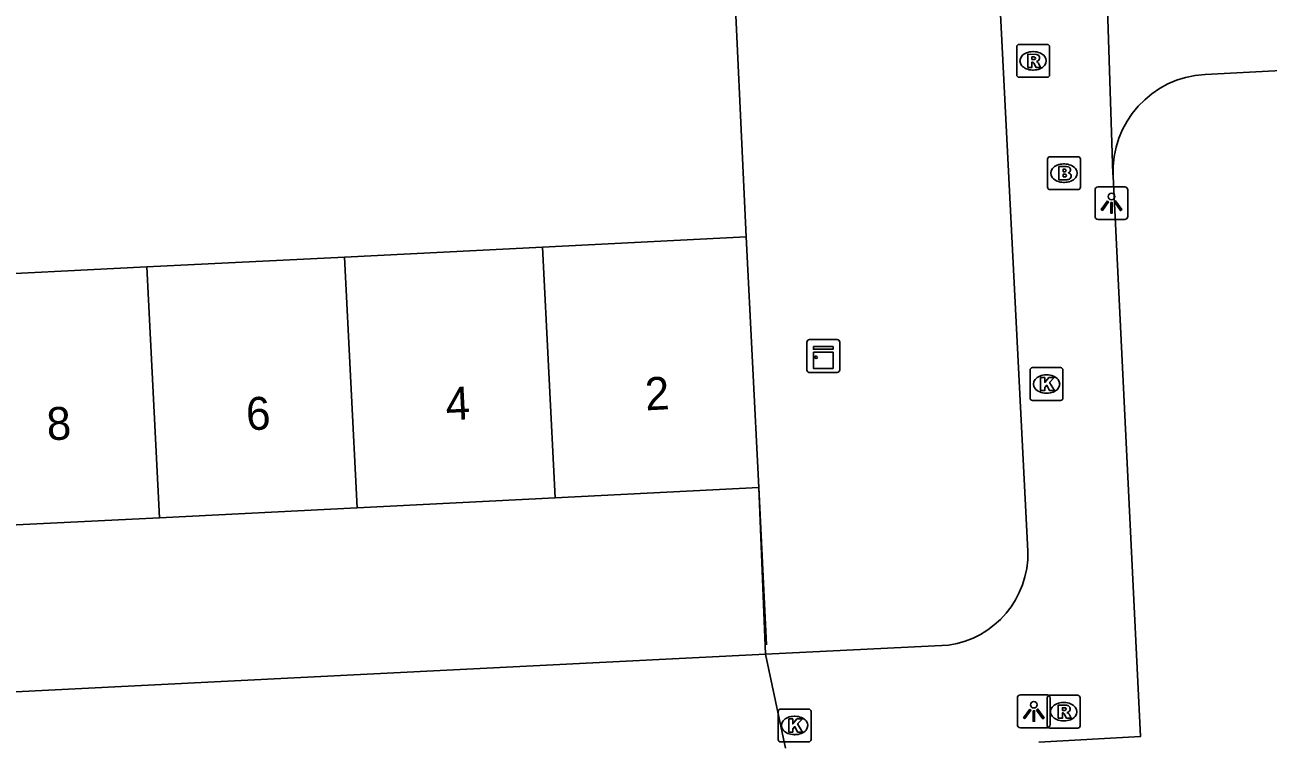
# Model space of a CAD drawing. Extents: x 161084 to 161928, y 385355 to 386522.
# Drawn here: x 161529.89 to 161567.76, y 385619.16 to 385641 of the extents above; entities that cross this region are included whole.
import ezdxf

# ---------------------------------------------------------------- set-up
doc = ezdxf.new("R2010")
doc.units = 0
for name, color, linetype in [('IMGEO_Brandkraan', 7, 'Continuous'), ('IMGEO_Groenvoorziening', 7, 'Continuous'), ('IMGEO_Hek', 7, 'Continuous'), ('IMGEO_Kast', 7, 'Continuous'), ('IMGEO_Kolk', 7, 'Continuous'), ('IMGEO_Lichtpunt', 7, 'Continuous'), ('IMGEO_Pand', 7, 'Continuous'), ('IMGEO_Pand_nummerreeks', 7, 'Continuous'), ('IMGEO_Rioolput', 7, 'Continuous'), ('IMGEO_Voetpad_open', 7, 'Continuous')]:
    doc.layers.add(name, color=color, linetype=linetype)

msp = doc.modelspace()

# ---------------------------------------------------------------- linework, layer by layer
at = {"layer": 'IMGEO_Brandkraan'}
for p, q in [((161561.039, 385636.057), (161561.039, 385636.909)), ((161561.114, 385636.983), (161561.966, 385636.983)), ((161561.527, 385636.763), (161561.552, 385636.763)), ((161562.04, 385636.909), (161562.04, 385636.057)), ((161561.966, 385635.983), (161561.114, 385635.983)), ((161561.55, 385636.203), (161561.525, 385636.203))]:
    msp.add_line(p, q, dxfattribs=at)
for points in [[(161561.039, 385636.057), (161561.039, 385636.909)], [(161561.114, 385636.983), (161561.966, 385636.983)], [(161562.04, 385636.909), (161562.04, 385636.057)], [(161561.387, 385636.683), (161561.387, 385636.283), (161561.6, 385636.283)], [(161561.618, 385636.683), (161561.387, 385636.683)], [(161561.566, 385636.602), (161561.512, 385636.602), (161561.512, 385636.526)], [(161561.512, 385636.526), (161561.565, 385636.526)], [(161561.574, 385636.45), (161561.512, 385636.45), (161561.512, 385636.369)], [(161561.512, 385636.369), (161561.574, 385636.369)], [(161561.966, 385635.983), (161561.114, 385635.983)]]:
    msp.add_lwpolyline(points, dxfattribs=at)
for centre, radius, start, end in [((161561.116, 385636.907), 0.0765, 91.552, 178.448), ((161561.116, 385636.907), 0.0765, 91.552, 178.448), ((161561.964, 385636.907), 0.0765, 1.552, 88.448), ((161561.964, 385636.907), 0.0765, 1.552, 88.448), ((161561.567, 385636.564), 0.0379, 267.8285, 90.9355), ((161561.575, 385636.409), 0.0404, 269.8759, 90.5077), ((161561.622, 385636.538), 0.145, 59.4692, 91.5367), ((161561.647, 385636.585), 0.0922, 285.5137, 58.1501), ((161561.652, 385636.393), 0.105, 301.3115, 78.989), ((161561.116, 385636.059), 0.0765, 181.552, 268.448), ((161561.116, 385636.059), 0.0765, 181.552, 268.448), ((161561.606, 385636.534), 0.251, 268.6676, 293.5347), ((161561.964, 385636.059), 0.0765, 271.552, 358.448), ((161561.964, 385636.059), 0.0765, 271.552, 358.448)]:
    msp.add_arc(centre, radius, start, end, dxfattribs=at)
for centre, major_axis, ratio, start_param, end_param in [((161561.526, 385636.483), (-0.387, 0.002), 0.722429, 4.712389, 7.853982), ((161561.551, 385636.483), (-0.39, 0.002), 0.717154, 1.570796, 4.712389)]:
    msp.add_ellipse(centre, major_axis=major_axis, ratio=ratio, start_param=start_param, end_param=end_param, dxfattribs=at)
at = {"layer": 'IMGEO_Groenvoorziening'}
for points in [[(161551.419, 385643.911), (161551.859, 385634.543)], [(161552.241, 385626.911), (161552.45, 385621.841)]]:
    msp.add_lwpolyline(points, dxfattribs=at)
at = {"layer": 'IMGEO_Hek'}
for points in [[(161551.419, 385643.911), (161551.859, 385634.543)], [(161552.241, 385626.911), (161552.481, 385622.126)]]:
    msp.add_lwpolyline(points, dxfattribs=at)
at = {"layer": 'IMGEO_Kast'}
for p, q in [((161553.785, 385631.416), (161554.626, 385631.416)), ((161554.626, 385631.416), (161553.785, 385631.416)), ((161553.71, 385630.491), (161553.71, 385631.332)), ((161553.71, 385631.332), (161553.71, 385630.491)), ((161554.71, 385631.341), (161554.71, 385630.5)), ((161554.71, 385630.5), (161554.71, 385631.341)), ((161554.635, 385630.416), (161553.794, 385630.416)), ((161553.794, 385630.416), (161554.635, 385630.416))]:
    msp.add_line(p, q, dxfattribs=at)
for points in [[(161553.905, 385631.206), (161554.505, 385631.206), (161554.505, 385631.121), (161553.905, 385631.121), (161553.905, 385631.206)], [(161553.905, 385631.031), (161554.505, 385631.031), (161554.505, 385630.542), (161553.905, 385630.542), (161553.905, 385631.031)]]:
    msp.add_lwpolyline(points, dxfattribs=at)
msp.add_circle((161553.989, 385630.88), 0.0377, dxfattribs=at)
for centre, start, end in [((161553.788, 385631.338), 92.4484, 184.2845), ((161553.788, 385631.338), 92.4484, 184.2845), ((161554.632, 385631.338), 2.4484, 94.2845), ((161554.632, 385631.338), 2.4484, 94.2845), ((161553.788, 385630.494), 182.4484, 274.2845), ((161553.788, 385630.494), 182.4484, 274.2845), ((161554.632, 385630.494), 272.4484, 4.2845), ((161554.632, 385630.494), 272.4484, 4.2845)]:
    msp.add_arc(centre, 0.0779, start, end, dxfattribs=at)
at = {"layer": 'IMGEO_Kolk'}
for p, q in [((161560.507, 385629.637), (161560.507, 385630.489)), ((161560.582, 385630.563), (161561.434, 385630.563)), ((161560.995, 385630.343), (161561.02, 385630.343)), ((161561.508, 385630.489), (161561.508, 385629.637)), ((161561.434, 385629.563), (161560.582, 385629.563)), ((161561.018, 385629.783), (161560.993, 385629.783)), ((161552.833, 385619.245), (161552.833, 385620.097)), ((161552.908, 385620.171), (161553.76, 385620.171)), ((161553.834, 385620.097), (161553.834, 385619.245)), ((161553.321, 385619.951), (161553.346, 385619.951)), ((161553.344, 385619.391), (161553.319, 385619.391)), ((161553.76, 385619.171), (161552.908, 385619.171))]:
    msp.add_line(p, q, dxfattribs=at)
for points in [[(161560.507, 385629.637), (161560.507, 385630.489)], [(161560.582, 385630.563), (161561.434, 385630.563)], [(161560.828, 385630.263), (161560.951, 385630.263), (161560.951, 385630.112), (161561.081, 385630.263), (161561.245, 385630.263), (161561.099, 385630.112), (161561.252, 385629.863), (161561.1, 385629.863), (161561.015, 385630.027), (161560.951, 385629.96), (161560.951, 385629.863), (161560.828, 385629.863), (161560.828, 385630.263)], [(161561.508, 385630.489), (161561.508, 385629.637)], [(161561.434, 385629.563), (161560.582, 385629.563)], [(161552.833, 385619.245), (161552.833, 385620.097)], [(161552.908, 385620.171), (161553.76, 385620.171)], [(161553.834, 385620.097), (161553.834, 385619.245)], [(161553.154, 385619.871), (161553.277, 385619.871), (161553.277, 385619.72), (161553.407, 385619.871), (161553.571, 385619.871), (161553.425, 385619.72), (161553.578, 385619.471), (161553.426, 385619.471), (161553.341, 385619.635), (161553.277, 385619.568), (161553.277, 385619.471), (161553.154, 385619.471), (161553.154, 385619.871)], [(161553.76, 385619.171), (161552.908, 385619.171)]]:
    msp.add_lwpolyline(points, dxfattribs=at)
for centre, start, end in [((161560.584, 385630.487), 91.552, 178.448), ((161560.584, 385630.487), 91.552, 178.448), ((161561.432, 385630.487), 1.552, 88.448), ((161561.432, 385630.487), 1.552, 88.448), ((161560.584, 385629.639), 181.552, 268.448), ((161560.584, 385629.639), 181.552, 268.448), ((161561.432, 385629.639), 271.552, 358.448), ((161561.432, 385629.639), 271.552, 358.448), ((161552.91, 385620.095), 91.552, 178.448), ((161552.91, 385620.095), 91.552, 178.448), ((161553.758, 385620.095), 1.552, 88.448), ((161553.758, 385620.095), 1.552, 88.448), ((161552.91, 385619.247), 181.552, 268.448), ((161552.91, 385619.247), 181.552, 268.448), ((161553.758, 385619.247), 271.552, 358.448), ((161553.758, 385619.247), 271.552, 358.448)]:
    msp.add_arc(centre, 0.0765, start, end, dxfattribs=at)
for centre, major_axis, ratio, start_param, end_param in [((161560.994, 385630.063), (-0.387, 0.002), 0.722429, 4.712389, 7.853982), ((161561.019, 385630.063), (-0.39, 0.002), 0.717154, 1.570796, 4.712389), ((161553.32, 385619.671), (-0.387, 0.002), 0.722429, 4.712389, 7.853982), ((161553.345, 385619.671), (-0.39, 0.002), 0.717154, 1.570796, 4.712389)]:
    msp.add_ellipse(centre, major_axis=major_axis, ratio=ratio, start_param=start_param, end_param=end_param, dxfattribs=at)
at = {"layer": 'IMGEO_Lichtpunt'}
for p, q in [((161562.487, 385635.973), (161562.487, 385635.166)), ((161562.487, 385635.973), (161562.487, 385635.166)), ((161563.389, 385636.068), (161562.581, 385636.068)), ((161563.389, 385636.068), (161562.581, 385636.068)), ((161563.483, 385635.166), (161563.483, 385635.973)), ((161563.483, 385635.166), (161563.483, 385635.973)), ((161562.581, 385635.072), (161563.389, 385635.072)), ((161562.581, 385635.072), (161563.389, 385635.072)), ((161560.12, 385620.505), (161560.12, 385619.698)), ((161560.12, 385620.505), (161560.12, 385619.698)), ((161561.022, 385620.6), (161560.214, 385620.6)), ((161561.022, 385620.6), (161560.214, 385620.6)), ((161561.116, 385619.698), (161561.116, 385620.505)), ((161561.116, 385619.698), (161561.116, 385620.505)), ((161560.214, 385619.604), (161561.022, 385619.604)), ((161560.214, 385619.604), (161561.022, 385619.604))]:
    msp.add_line(p, q, dxfattribs=at)
for points in [[(161562.861, 385635.637), (161562.9, 385635.609), (161562.712, 385635.347), (161562.674, 385635.374), (161562.861, 385635.637)], [(161562.963, 385635.589), (161563.01, 385635.589), (161563.01, 385635.267), (161562.963, 385635.267), (161562.963, 385635.589)], [(161563.073, 385635.609), (161563.111, 385635.636), (161563.298, 385635.374), (161563.259, 385635.346), (161563.073, 385635.609)], [(161560.494, 385620.169), (161560.533, 385620.141), (161560.345, 385619.879), (161560.307, 385619.906), (161560.494, 385620.169)], [(161560.596, 385620.121), (161560.643, 385620.121), (161560.643, 385619.799), (161560.596, 385619.799), (161560.596, 385620.121)], [(161560.706, 385620.141), (161560.744, 385620.168), (161560.931, 385619.906), (161560.892, 385619.878), (161560.706, 385620.141)]]:
    msp.add_lwpolyline(points, dxfattribs=at)
for centre in [(161562.986, 385635.771), (161560.619, 385620.303)]:
    msp.add_circle(centre, 0.0994, dxfattribs=at)
for centre, start, end in [((161562.581, 385635.973), 90, 180), ((161562.581, 385635.973), 90, 180), ((161563.389, 385635.973), 0, 90), ((161563.389, 385635.973), 0, 90), ((161562.581, 385635.166), 180, 270), ((161562.581, 385635.166), 180, 270), ((161563.389, 385635.166), 270, 0), ((161563.389, 385635.166), 270, 360), ((161560.214, 385620.505), 90, 180), ((161560.214, 385620.505), 90, 180), ((161561.022, 385620.505), 0, 90), ((161561.022, 385620.505), 0, 90), ((161560.214, 385619.698), 180, 270), ((161560.214, 385619.698), 180, 270), ((161561.022, 385619.698), 270, 0), ((161561.022, 385619.698), 270, 360)]:
    msp.add_arc(centre, 0.0946, start, end, dxfattribs=at)
at = {"layer": 'IMGEO_Pand'}
for points in [[(161551.859, 385634.543), (161545.655, 385634.232)], [(161551.859, 385634.543), (161552.241, 385626.911)], [(161545.655, 385634.232), (161539.629, 385633.93)], [(161545.655, 385634.232), (161546.037, 385626.6)], [(161539.629, 385633.93), (161533.603, 385633.628)], [(161539.629, 385633.93), (161540.011, 385626.298)], [(161533.603, 385633.628), (161527.576, 385633.326)], [(161533.985, 385625.996), (161533.603, 385633.628)], [(161552.241, 385626.911), (161546.037, 385626.6)], [(161546.037, 385626.6), (161540.011, 385626.298)], [(161540.011, 385626.298), (161533.985, 385625.996)], [(161533.985, 385625.996), (161527.958, 385625.694)]]:
    msp.add_lwpolyline(points, dxfattribs=at)
at = {"layer": 'IMGEO_Rioolput'}
for p, q in [((161560.099, 385639.476), (161560.099, 385640.328)), ((161560.174, 385640.402), (161561.026, 385640.402)), ((161560.587, 385640.182), (161560.612, 385640.182)), ((161561.1, 385640.328), (161561.1, 385639.476)), ((161561.026, 385639.402), (161560.174, 385639.402)), ((161560.61, 385639.622), (161560.585, 385639.622)), ((161561.029, 385619.663), (161561.029, 385620.515)), ((161561.104, 385620.589), (161561.956, 385620.589)), ((161562.03, 385620.515), (161562.03, 385619.663)), ((161561.517, 385620.369), (161561.542, 385620.369)), ((161561.54, 385619.809), (161561.515, 385619.809)), ((161561.956, 385619.589), (161561.104, 385619.589))]:
    msp.add_line(p, q, dxfattribs=at)
for points in [[(161560.099, 385639.476), (161560.099, 385640.328)], [(161560.174, 385640.402), (161561.026, 385640.402)], [(161560.688, 385640.1), (161560.436, 385640.102), (161560.436, 385639.702)], [(161561.1, 385640.328), (161561.1, 385639.476)], [(161560.436, 385639.702), (161560.56, 385639.702), (161560.56, 385639.864), (161560.571, 385639.864)], [(161560.614, 385640.021), (161560.56, 385640.021), (161560.56, 385639.94)], [(161560.56, 385639.94), (161560.612, 385639.94)], [(161560.618, 385639.835), (161560.689, 385639.702), (161560.829, 385639.702), (161560.764, 385639.828)], [(161561.026, 385639.402), (161560.174, 385639.402)], [(161561.029, 385619.663), (161561.029, 385620.515)], [(161561.104, 385620.589), (161561.956, 385620.589)], [(161562.03, 385620.515), (161562.03, 385619.663)], [(161561.618, 385620.287), (161561.366, 385620.289), (161561.366, 385619.889)], [(161561.366, 385619.889), (161561.49, 385619.889), (161561.49, 385620.051), (161561.501, 385620.051)], [(161561.544, 385620.208), (161561.49, 385620.208), (161561.49, 385620.127)], [(161561.49, 385620.127), (161561.542, 385620.127)], [(161561.548, 385620.022), (161561.619, 385619.889), (161561.759, 385619.889), (161561.694, 385620.015)], [(161561.956, 385619.589), (161561.104, 385619.589)]]:
    msp.add_lwpolyline(points, dxfattribs=at)
for centre, radius, start, end in [((161560.176, 385640.326), 0.0765, 91.552, 178.448), ((161560.176, 385640.326), 0.0765, 91.552, 178.448), ((161560.687, 385639.99), 0.109, 350.3612, 89.416), ((161561.024, 385640.326), 0.0765, 1.552, 88.448), ((161561.024, 385640.326), 0.0765, 1.552, 88.448), ((161560.57, 385639.811), 0.0533, 26.0293, 88.6989), ((161560.596, 385640.129), 0.19, 274.7715, 282.9687), ((161560.62, 385639.925), 0.0964, 77.0061, 93.1865), ((161560.634, 385639.982), 0.0378, 276.6634, 79.6772), ((161560.685, 385639.99), 0.112, 277.5842, 350.9817), ((161560.669, 385639.775), 0.108, 29.5134, 73.7905), ((161560.176, 385639.478), 0.0765, 181.552, 268.448), ((161560.176, 385639.478), 0.0765, 181.552, 268.448), ((161561.024, 385639.478), 0.0765, 271.552, 358.448), ((161561.024, 385639.478), 0.0765, 271.552, 358.448), ((161561.106, 385620.513), 0.0765, 91.552, 178.448), ((161561.106, 385620.513), 0.0765, 91.552, 178.448), ((161561.954, 385620.513), 0.0765, 1.552, 88.448), ((161561.954, 385620.513), 0.0765, 1.552, 88.448), ((161561.5, 385619.998), 0.0533, 26.0293, 88.6989), ((161561.526, 385620.316), 0.19, 274.7715, 282.9687), ((161561.55, 385620.112), 0.0964, 77.0061, 93.1865), ((161561.564, 385620.169), 0.0378, 276.6634, 79.6772), ((161561.617, 385620.177), 0.109, 350.3612, 89.416), ((161561.615, 385620.177), 0.112, 277.5842, 350.9817), ((161561.599, 385619.962), 0.108, 29.5134, 73.7905), ((161561.106, 385619.665), 0.0765, 181.552, 268.448), ((161561.106, 385619.665), 0.0765, 181.552, 268.448), ((161561.954, 385619.665), 0.0765, 271.552, 358.448), ((161561.954, 385619.665), 0.0765, 271.552, 358.448)]:
    msp.add_arc(centre, radius, start, end, dxfattribs=at)
for centre, major_axis, ratio, start_param, end_param in [((161560.586, 385639.902), (-0.387, 0.002), 0.722429, 4.712389, 7.853982), ((161560.611, 385639.902), (-0.39, 0.002), 0.717154, 1.570796, 4.712389), ((161561.516, 385620.089), (-0.387, 0.002), 0.722429, 4.712389, 7.853982), ((161561.541, 385620.089), (-0.39, 0.002), 0.717154, 1.570796, 4.712389)]:
    msp.add_ellipse(centre, major_axis=major_axis, ratio=ratio, start_param=start_param, end_param=end_param, dxfattribs=at)
at = {"layer": 'IMGEO_Voetpad_open'}
for points in [[(161559.408, 385645.113), (161560.439, 385624.977)], [(161562.745, 385645.284), (161563.031, 385636.465), (161563.04, 385636.396)], [(161565.835, 385639.489), (161586.085, 385640.547), (161586.444, 385640.566)], [(161560.778, 385619.158), (161563.874, 385619.338), (161563.04, 385636.396)], [(161558.021, 385622.112), (161552.45, 385621.841)], [(161552.45, 385621.841), (161509.976, 385619.708)], [(161553.058, 385618.979), (161552.45, 385621.841)]]:
    msp.add_lwpolyline(points, dxfattribs=at)
for centre, radius, start, end in [((161565.99, 385636.539), 2.954, 93.0128, 182.7819), ((161557.614, 385624.908), 2.826, 278.2779, 1.3948)]:
    msp.add_arc(centre, radius, start, end, dxfattribs=at)

# ---------------------------------------------------------------- texts
at = {"layer": 'IMGEO_Pand_nummerreeks'}
for s, p in [('2', (161548.8, 385629.261)), ('4', (161542.725, 385628.957)), ('6', (161536.649, 385628.652)), ('8', (161530.576, 385628.348))]:
    msp.add_text(s, height=1, rotation=2.8695, dxfattribs=at).set_placement(p)

doc.saveas('drawing.dxf')
